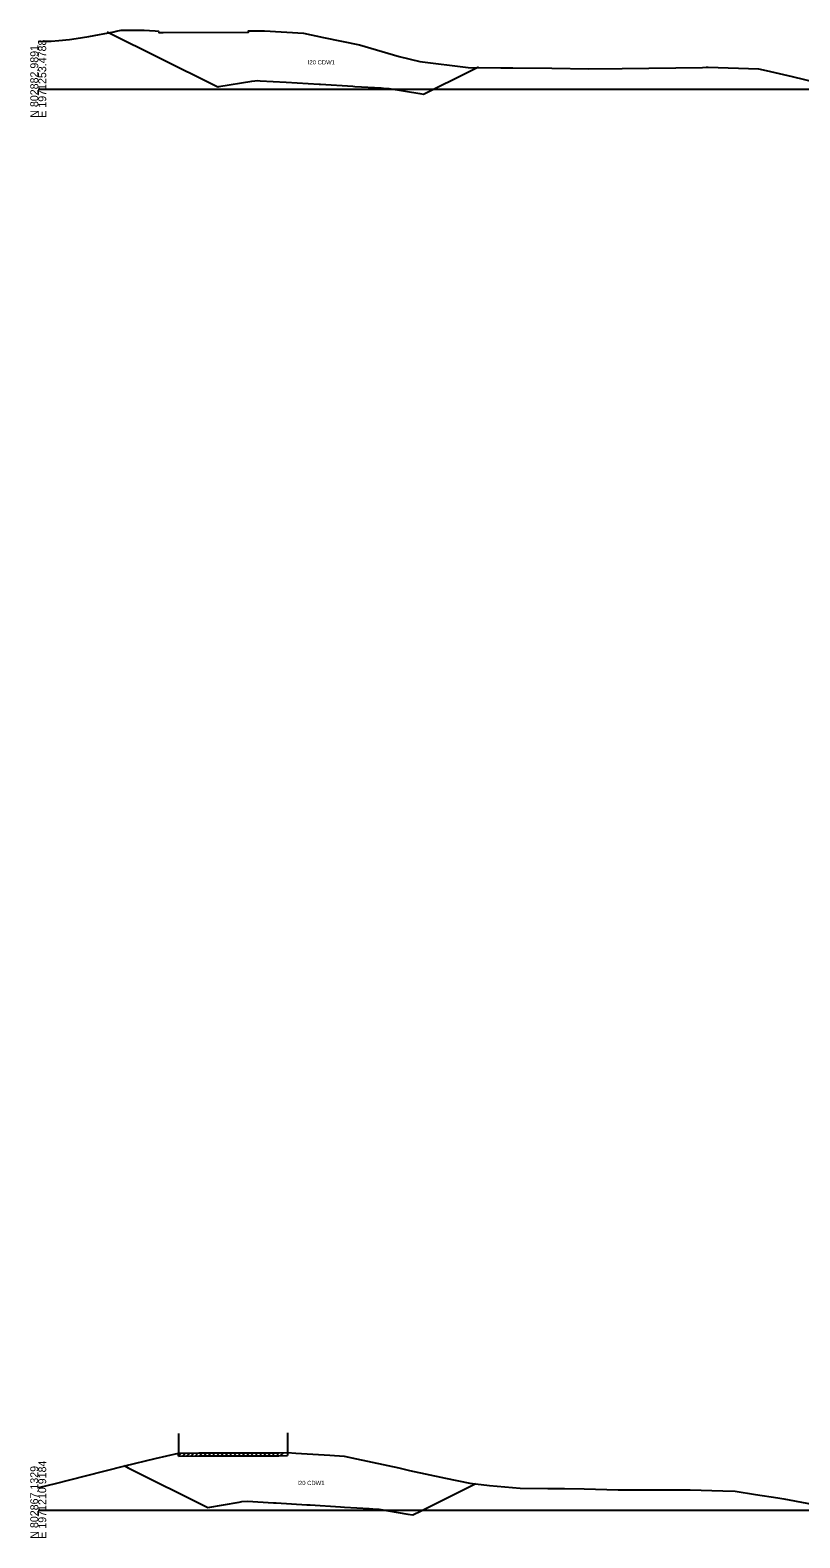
# Model space of a CAD drawing. Extents: x -4026 to 9638, y -10 to 19609.
# Drawn here: x 5997 to 6268, y 11490 to 12021 of the extents above; entities that cross this region are included whole.
import ezdxf

# ---------------------------------------------------------------- set-up
doc = ezdxf.new("R2010")
doc.units = 0
for name, color, linetype in [('Default', 7, 'Continuous'), ('RD_EX_Road', 7, 'Continuous'), ('RD_GPK_XS_Cell', 7, 'Continuous'), ('RD_TX_Misc1', 7, 'Continuous'), ('RD_XS_ExGround', 7, 'Continuous'), ('RD_XS_ExPaveRet', 7, 'Continuous'), ('RD_XS_Pave', 7, 'Continuous')]:
    doc.layers.add(name, color=color, linetype=linetype)

msp = doc.modelspace()

# ---------------------------------------------------------------- linework, layer by layer
at = {"layer": 'RD_EX_Road'}
for p, q in [((6049.29, 11527.07), (6049.29, 11520.07)), ((6087.67, 11527.3), (6087.67, 11520.3))]:
    msp.add_line(p, q, dxfattribs=at)
at = {"layer": 'RD_GPK_XS_Cell'}
for p, q in [((6000, 12000), (6350, 12000)), ((6000, 11500), (6350, 11500))]:
    msp.add_line(p, q, dxfattribs=at)
at = {"layer": 'RD_XS_ExGround'}
for points in [[(6000, 12016.79), (6001.75, 12016.89), (6004.52, 12017), (6007.23, 12017.19), (6010.95, 12017.53), (6013.4, 12017.84), (6017.77, 12018.54), (6026.62, 12020.24), (6027.45, 12020.43), (6029.13, 12020.82), (6031.09, 12020.81), (6034.59, 12020.76), (6037.28, 12020.76), (6039.09, 12020.73), (6041.19, 12020.56), (6042.26, 12020.46), (6042.37, 12020.01), (6043.99, 12020.02), (6073.92, 12020.11), (6074.02, 12020.56), (6074.39, 12020.57), (6079.62, 12020.58), (6093.36, 12019.73), (6100.36, 12018.23), (6113.03, 12015.66), (6127.01, 12011.54), (6134.23, 12009.79), (6151.26, 12007.72), (6162.71, 12007.6), (6166.96, 12007.53), (6180.68, 12007.41), (6193.73, 12007.25), (6205.4, 12007.34), (6233.74, 12007.73), (6234.98, 12007.75), (6235.64, 12007.74), (6253.38, 12007.19), (6256.14, 12006.61), (6265.25, 12004.49), (6273.44, 12002.53)], [(6000, 11508.03), (6000.67, 11508.18), (6006.03, 11509.48), (6016.58, 11512.07), (6030.44, 11515.69), (6041.19, 11518.23), (6049.29, 11520.07), (6056.48, 11520.2), (6060.19, 11520.22), (6064.11, 11520.2), (6083.96, 11520.2), (6084.64, 11520.21), (6087.67, 11520.3), (6090.68, 11520.16), (6102.63, 11519.35), (6107.59, 11519.03), (6112.02, 11518.09), (6126.88, 11514.96), (6130.63, 11514.06), (6143.28, 11511.31), (6151.89, 11509.49), (6158.77, 11508.77), (6169.56, 11507.73), (6179.27, 11507.7), (6183.81, 11507.67), (6185.17, 11507.64), (6192.1, 11507.5), (6203.99, 11507.19), (6210.89, 11507.26), (6229.31, 11507.2), (6240.9, 11506.86), (6245.15, 11506.7), (6252.4, 11505.54), (6260.2, 11504.39), (6262.31, 11504.02), (6276.64, 11501.38)]]:
    msp.add_lwpolyline(points, dxfattribs=at)
at = {"layer": 'RD_XS_ExPaveRet'}
for p, q in [((6049.29, 11519.07), (6050.3, 11520.08)), ((6049.29, 11519.07), (6049.29, 11520.07)), ((6049.29, 11519.07), (6056.48, 11519.2)), ((6050.79, 11519.09), (6051.8, 11520.11)), ((6052.29, 11519.12), (6053.3, 11520.14)), ((6053.79, 11519.15), (6054.8, 11520.17)), ((6055.29, 11519.18), (6056.3, 11520.19)), ((6056.48, 11519.2), (6060.19, 11519.22)), ((6056.79, 11519.2), (6057.79, 11520.21)), ((6058.29, 11519.21), (6059.29, 11520.22)), ((6059.79, 11519.22), (6060.79, 11520.22)), ((6060.19, 11519.22), (6064.11, 11519.2)), ((6061.29, 11519.22), (6062.28, 11520.21)), ((6062.79, 11519.21), (6063.78, 11520.21)), ((6064.11, 11519.2), (6083.96, 11519.2)), ((6064.29, 11519.2), (6065.28, 11520.2)), ((6065.79, 11519.2), (6066.78, 11520.2)), ((6067.29, 11519.2), (6068.28, 11520.2)), ((6068.79, 11519.2), (6069.78, 11520.2)), ((6070.29, 11519.2), (6071.28, 11520.2)), ((6071.79, 11519.2), (6072.78, 11520.2)), ((6073.29, 11519.2), (6074.28, 11520.2)), ((6074.79, 11519.2), (6075.78, 11520.2)), ((6076.29, 11519.2), (6077.28, 11520.2)), ((6077.79, 11519.2), (6078.78, 11520.2)), ((6079.29, 11519.2), (6080.28, 11520.2)), ((6080.79, 11519.2), (6081.78, 11520.2)), ((6082.29, 11519.2), (6083.28, 11520.2)), ((6083.79, 11519.2), (6084.8, 11520.22)), ((6083.96, 11519.2), (6084.64, 11519.21)), ((6084.64, 11519.21), (6087.67, 11519.3)), ((6085.29, 11519.23), (6086.32, 11520.26)), ((6087.67, 11520.3), (6087.67, 11519.3))]:
    msp.add_line(p, q, dxfattribs=at)
at = {"layer": 'RD_XS_Pave'}
for points in [[(6024.26, 12020.21), (6062.28, 12001.33), (6063.15, 12000.9), (6063.5, 12000.96), (6075.19, 12002.92), (6077.2, 12003.09), (6078.05, 12003.03), (6087.26, 12002.48), (6098.85, 12001.79), (6099.34, 12001.76), (6110.64, 12001.09), (6111.42, 12001.04), (6120.63, 12000.49), (6121.49, 12000.44), (6123.5, 12000.29), (6134.22, 11998.53), (6135.58, 11998.31), (6151.8, 12006.4), (6154.94, 12007.97)], [(6030.18, 11515.71), (6031.63, 11514.99), (6059.64, 11501.04), (6070.74, 11502.9), (6071.67, 11503.05), (6073.67, 11503.21), (6082.79, 11502.66), (6083.69, 11502.6), (6094.48, 11501.95), (6095.72, 11501.87), (6106.35, 11501.23), (6107.75, 11501.14), (6116.48, 11500.61), (6117.77, 11500.53), (6119.77, 11500.38), (6130.07, 11498.67), (6131.8, 11498.39), (6134.69, 11499.83), (6153.91, 11509.44)]]:
    msp.add_lwpolyline(points, dxfattribs=at)

# ---------------------------------------------------------------- texts
at = {"layer": 'Default'}
for p in [(6000, 12000), (6000, 11500)]:
    msp.add_text('-', height=0.0001, dxfattribs=at).set_placement(p)
at = {"layer": 'RD_GPK_XS_Cell'}
for s, p in [('E 1971253.4788', (6002.8, 11990)), ('N 802882.9891', (6000, 11990)), ('N 802867.1329', (6000, 11490)), ('E 1971210.9184', (6002.8, 11490))]:
    msp.add_text(s, height=2.8, rotation=90, dxfattribs=at).set_placement(p)
at = {"layer": 'RD_TX_Misc1'}
for p in [(6094.83, 12008.76), (6091.16, 11508.87)]:
    msp.add_text('I20 CDW1', height=1.5, dxfattribs=at).set_placement(p)

doc.saveas('drawing.dxf')
